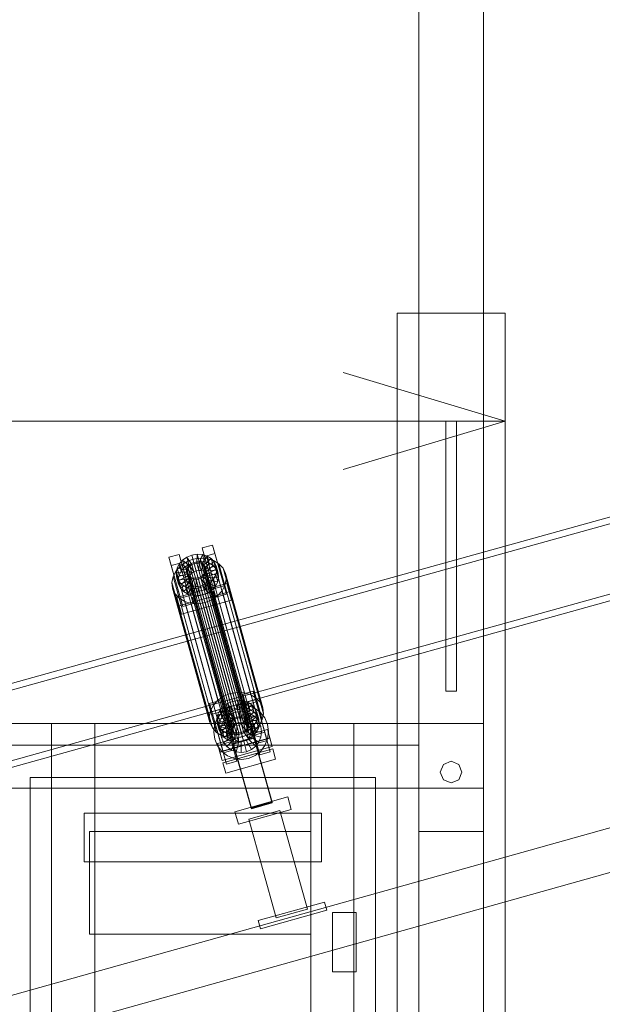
# Model space of a CAD drawing. Header units: millimetres. Extents: x -2233 to 61924, y -68080 to 6847.
# Tile 707 of 1056: x 5500 to 6040, y 1460 to 2372. Entities that reach past the tile are written whole.
import ezdxf

# ---------------------------------------------------------------- set-up
doc = ezdxf.new("R2010")
doc.units = ezdxf.units.MM
for name, color, linetype, lineweight in [('COTAS_P', 1, 'Continuous', 0), ('lateral_C01', 7, 'Continuous', 0), ('lateral_dosificador', 7, 'Continuous', 0)]:
    doc.layers.add(name, color=color, linetype=linetype, lineweight=lineweight)
doc.dimstyles.new('R19_100', dxfattribs={"dimtxt": 250, "dimasz": 150, "dimexe": 150, "dimexo": 80, "dimgap": 100, "dimtad": 1, "dimtih": 1, "dimtoh": 1, "dimdsep": 46, "dimcen": 0.09, "dimadec": 0, "dimazin": 0, "dimtfac": 1, "dimtdec": 4, "dimtofl": 0, "dimtmove": 0, "dimatfit": 3, "dimfxl": 1, "dimtolj": 1, "dimtzin": 0, "dimarcsym": 0})

# ---------------------------------------------------------------- blocks, each defined once
blk = doc.blocks.new('DIM_R28_1')
at = {"layer": 'COTAS_P'}
for p, q in [((807.35, 1106.67), (9950.73, 3666.67)), ((9950.73, 3666.67), (9794.15, 3669.56)), ((9950.73, 3666.67), (9818.41, 3582.9)), ((10193.38, 2800), (9950.73, 3666.67)), ((807.35, 1106.67), (939.66, 1190.45)), ((1050, 240), (807.35, 1106.67)), ((807.35, 1106.67), (963.92, 1103.78))]:
    blk.add_line(p, q, dxfattribs=at)
blk.add_text('9495 P', height=250, rotation=15.64139, dxfattribs=at).set_placement((5352.08, 2482.97))
blk = doc.blocks.new('DIM_R28_23')
at = {"layer": 'COTAS_P'}
for p, q in [((4250, 2000), (4400, 2045)), ((5950, 2000), (5800, 2045)), ((4250, 1100), (4250, 2000)), ((5950, 2000), (4250, 2000)), ((4250, 2000), (4400, 1955)), ((5950, 2000), (5800, 1955)), ((5950, 1100), (5950, 2000))]:
    blk.add_line(p, q, dxfattribs=at)
blk.add_text('1700 P', height=250, rotation=180, dxfattribs=at).set_placement((5100, 1900))
blk = doc.blocks.new('DIM_R28_24')
at = {"layer": 'COTAS_P'}
for p, q in [((5950, 3700), (6650, 3700)), ((6650, 3700), (6605, 3550)), ((6650, 1100), (6650, 3700)), ((6650, 3700), (6695, 3550)), ((6650, 1100), (6605, 1250)), ((6650, 1100), (6695, 1250)), ((5950, 1100), (6650, 1100))]:
    blk.add_line(p, q, dxfattribs=at)
blk.add_text('2600 P', height=250, rotation=90, dxfattribs=at).set_placement((6550, 2400))

msp = doc.modelspace()

# ---------------------------------------------------------------- linework, layer by layer
at = {"layer": 'lateral_C01'}
for p, q in [((6622.738, 2071.346), (5678.578, 1808.733)), ((5680.186, 1802.953), (6624.345, 2065.566)), ((5697.022, 1742.421), (6641.182, 2005.035)), ((6642.79, 1999.254), (5698.63, 1736.641)), ((5669.433, 1882.481), (5679.063, 1885.177)), ((5671.585, 1874.744), (5669.433, 1882.481)), ((5669.433, 1882.481), (5680.066, 1844.626)), ((5679.063, 1885.177), (5681.215, 1877.44)), ((5689.696, 1847.322), (5679.063, 1885.177)), ((5638.618, 1873.853), (5648.248, 1876.549)), ((5640.77, 1866.117), (5638.618, 1873.853)), ((5638.618, 1873.853), (5649.251, 1835.999)), ((5650.4, 1868.813), (5640.77, 1866.117)), ((5648.176, 1867.797), (5651.296, 1871.239)), ((5648.248, 1876.549), (5650.4, 1868.813)), ((5658.881, 1838.695), (5648.248, 1876.549)), ((5649.446, 1865.906), (5654.783, 1869.558)), ((5650.4, 1868.813), (5661.033, 1830.958)), ((5651.296, 1871.239), (5655.289, 1873.971)), ((5658.029, 1865.757), (5651.296, 1871.239)), ((5651.296, 1871.239), (5653.141, 1864.608)), ((5654.783, 1869.558), (5660.922, 1872.013)), ((5654.783, 1869.558), (5689.366, 1745.224)), ((5655.289, 1873.971), (5659.881, 1875.808)), ((5659.921, 1867.052), (5655.289, 1873.971)), ((5655.289, 1873.971), (5657.133, 1867.34)), ((5661.725, 1869.177), (5657.133, 1867.34)), ((5659.613, 1868.157), (5661.788, 1869.027)), ((5659.881, 1875.808), (5664.759, 1876.623)), ((5662.096, 1867.921), (5659.881, 1875.808)), ((5659.881, 1875.808), (5661.725, 1869.177)), ((5660.922, 1872.013), (5667.444, 1873.103)), ((5660.922, 1872.013), (5695.505, 1747.679)), ((5666.604, 1869.992), (5661.725, 1869.177)), ((5661.725, 1869.177), (5663.94, 1861.29)), ((5661.788, 1869.027), (5664.099, 1869.413)), ((5661.788, 1869.027), (5701.905, 1724.798)), ((5664.099, 1869.413), (5666.389, 1869.289)), ((5664.099, 1869.413), (5704.216, 1725.185)), ((5664.407, 1868.308), (5664.759, 1876.623)), ((5664.759, 1876.623), (5669.593, 1876.362)), ((5664.759, 1876.623), (5666.604, 1869.992)), ((5666.604, 1869.992), (5666.251, 1861.676)), ((5666.389, 1869.289), (5668.501, 1868.664)), ((5666.389, 1869.289), (5706.505, 1725.061)), ((5671.437, 1869.73), (5666.604, 1869.992)), ((5666.696, 1868.184), (5669.593, 1876.362)), ((5667.444, 1873.103), (5673.906, 1872.754)), ((5667.444, 1873.103), (5702.027, 1748.769)), ((5671.437, 1869.73), (5668.541, 1861.553)), ((5668.808, 1867.558), (5674.051, 1875.041)), ((5669.593, 1876.362), (5674.051, 1875.041)), ((5669.593, 1876.362), (5671.437, 1869.73)), ((5670.598, 1866.474), (5677.83, 1872.752)), ((5675.895, 1868.41), (5671.437, 1869.73)), ((5681.215, 1877.44), (5671.585, 1874.744)), ((5682.218, 1836.89), (5671.585, 1874.744)), ((5671.945, 1865.005), (5680.673, 1869.65)), ((5673.906, 1872.754), (5679.865, 1870.989)), ((5673.906, 1872.754), (5708.489, 1748.419)), ((5674.051, 1875.041), (5677.83, 1872.752)), ((5674.051, 1875.041), (5675.895, 1868.41)), ((5677.83, 1872.752), (5680.673, 1869.65)), ((5677.83, 1872.752), (5679.675, 1866.121)), ((5679.865, 1870.989), (5684.918, 1867.929)), ((5679.865, 1870.989), (5714.449, 1746.654)), ((5680.673, 1869.65), (5682.386, 1865.946)), ((5680.673, 1869.65), (5682.517, 1863.019)), ((5681.215, 1877.44), (5691.848, 1839.586)), ((5651.403, 1828.262), (5640.77, 1866.117)), ((5642.553, 1856.067), (5645.275, 1861.304)), ((5645.275, 1861.304), (5649.446, 1865.906)), ((5645.275, 1861.304), (5679.858, 1736.969)), ((5645.327, 1859.754), (5646.14, 1863.879)), ((5655.202, 1860.317), (5645.327, 1859.754)), ((5645.327, 1859.754), (5647.172, 1853.123)), ((5645.793, 1855.701), (5645.327, 1859.754)), ((5646.14, 1863.879), (5648.176, 1867.797)), ((5655.587, 1862.271), (5646.14, 1863.879)), ((5646.14, 1863.879), (5647.984, 1857.248)), ((5650.02, 1861.166), (5647.984, 1857.248)), ((5656.551, 1864.127), (5648.176, 1867.797)), ((5648.176, 1867.797), (5650.02, 1861.166)), ((5649.446, 1865.906), (5684.029, 1741.571)), ((5653.141, 1864.608), (5650.02, 1861.166)), ((5650.02, 1861.166), (5658.396, 1857.496)), ((5657.133, 1867.34), (5653.141, 1864.608)), ((5653.141, 1864.608), (5659.874, 1859.126)), ((5654.895, 1861.422), (5655.28, 1863.376)), ((5655.115, 1859.502), (5654.895, 1861.422)), ((5654.895, 1861.422), (5695.011, 1717.194)), ((5655.587, 1862.271), (5655.202, 1860.317)), ((5657.046, 1853.686), (5655.202, 1860.317)), ((5655.202, 1860.317), (5655.423, 1858.397)), ((5655.28, 1863.376), (5656.244, 1865.232)), ((5655.28, 1863.376), (5695.396, 1719.148)), ((5656.551, 1864.127), (5655.587, 1862.271)), ((5657.431, 1855.64), (5655.587, 1862.271)), ((5656.244, 1865.232), (5657.722, 1866.862)), ((5656.244, 1865.232), (5696.36, 1721.004)), ((5658.029, 1865.757), (5656.551, 1864.127)), ((5658.396, 1857.496), (5656.551, 1864.127)), ((5657.133, 1867.34), (5661.765, 1860.42)), ((5657.722, 1866.862), (5659.613, 1868.157)), ((5657.722, 1866.862), (5697.838, 1722.634)), ((5659.921, 1867.052), (5658.029, 1865.757)), ((5659.874, 1859.126), (5658.029, 1865.757)), ((5659.613, 1868.157), (5699.73, 1723.928)), ((5659.874, 1859.126), (5661.765, 1860.42)), ((5662.096, 1867.921), (5659.921, 1867.052)), ((5661.765, 1860.42), (5659.921, 1867.052)), ((5661.765, 1860.42), (5663.94, 1861.29)), ((5664.407, 1868.308), (5662.096, 1867.921)), ((5663.94, 1861.29), (5662.096, 1867.921)), ((5663.94, 1861.29), (5666.251, 1861.676)), ((5666.696, 1868.184), (5664.407, 1868.308)), ((5666.251, 1861.676), (5664.407, 1868.308)), ((5666.251, 1861.676), (5668.541, 1861.553)), ((5668.808, 1867.558), (5666.696, 1868.184)), ((5668.541, 1861.553), (5666.696, 1868.184)), ((5668.501, 1868.664), (5670.291, 1867.579)), ((5668.501, 1868.664), (5708.617, 1724.435)), ((5668.541, 1861.553), (5670.652, 1860.927)), ((5670.598, 1866.474), (5668.808, 1867.558)), ((5670.652, 1860.927), (5668.808, 1867.558)), ((5670.291, 1867.579), (5671.637, 1866.11)), ((5670.291, 1867.579), (5710.407, 1723.351)), ((5671.945, 1865.005), (5670.598, 1866.474)), ((5672.443, 1859.843), (5670.598, 1866.474)), ((5675.895, 1868.41), (5670.652, 1860.927)), ((5670.652, 1860.927), (5672.443, 1859.843)), ((5672.284, 1860.482), (5671.32, 1858.626)), ((5671.637, 1866.11), (5672.449, 1864.355)), ((5671.637, 1866.11), (5711.754, 1721.881)), ((5672.756, 1863.25), (5671.945, 1865.005)), ((5673.789, 1858.373), (5671.945, 1865.005)), ((5672.669, 1862.436), (5672.284, 1860.482)), ((5672.284, 1860.482), (5712.401, 1716.253)), ((5679.675, 1866.121), (5672.443, 1859.843)), ((5672.443, 1859.843), (5673.789, 1858.373)), ((5672.449, 1864.355), (5672.669, 1862.436)), ((5712.565, 1720.127), (5672.449, 1864.355)), ((5672.592, 1859.376), (5672.977, 1861.331)), ((5672.669, 1862.436), (5712.786, 1718.207)), ((5682.386, 1865.946), (5672.756, 1863.25)), ((5672.756, 1863.25), (5674.601, 1856.619)), ((5672.977, 1861.331), (5672.756, 1863.25)), ((5672.977, 1861.331), (5682.852, 1861.894)), ((5674.821, 1854.699), (5672.977, 1861.331)), ((5682.517, 1863.019), (5673.789, 1858.373)), ((5679.675, 1866.121), (5675.895, 1868.41)), ((5682.517, 1863.019), (5679.675, 1866.121)), ((5682.852, 1861.894), (5682.039, 1857.768)), ((5684.23, 1859.315), (5682.386, 1865.946)), ((5682.386, 1865.946), (5682.852, 1861.894)), ((5684.23, 1859.315), (5682.517, 1863.019)), ((5682.852, 1861.894), (5684.696, 1855.263)), ((5684.918, 1867.929), (5688.718, 1863.781)), ((5684.918, 1867.929), (5719.501, 1743.594)), ((5688.718, 1863.781), (5691.008, 1858.83)), ((5688.718, 1863.781), (5723.301, 1739.447)), ((5641.466, 1850.552), (5642.553, 1856.067)), ((5642.089, 1845.134), (5641.466, 1850.552)), ((5641.466, 1850.552), (5676.05, 1726.217)), ((5642.553, 1856.067), (5677.136, 1731.732)), ((5655.423, 1858.397), (5645.793, 1855.701)), ((5645.793, 1855.701), (5647.637, 1849.07)), ((5647.506, 1851.997), (5645.793, 1855.701)), ((5647.984, 1857.248), (5647.172, 1853.123)), ((5647.172, 1853.123), (5657.046, 1853.686)), ((5647.172, 1853.123), (5647.637, 1849.07)), ((5656.234, 1856.643), (5647.506, 1851.997)), ((5647.506, 1851.997), (5649.35, 1845.366)), ((5650.349, 1848.895), (5647.506, 1851.997)), ((5647.637, 1849.07), (5657.267, 1851.766)), ((5647.984, 1857.248), (5657.431, 1855.64)), ((5657.581, 1855.173), (5650.349, 1848.895)), ((5659.371, 1854.089), (5654.128, 1846.606)), ((5655.927, 1857.748), (5655.115, 1859.502)), ((5655.115, 1859.502), (5695.232, 1715.274)), ((5657.267, 1851.766), (5655.423, 1858.397)), ((5655.423, 1858.397), (5656.234, 1856.643)), ((5657.273, 1856.279), (5655.927, 1857.748)), ((5655.927, 1857.748), (5696.043, 1713.52)), ((5658.078, 1850.012), (5656.234, 1856.643)), ((5656.234, 1856.643), (5657.581, 1855.173)), ((5657.046, 1853.686), (5657.431, 1855.64)), ((5657.267, 1851.766), (5657.046, 1853.686)), ((5658.078, 1850.012), (5657.267, 1851.766)), ((5659.063, 1855.194), (5657.273, 1856.279)), ((5657.273, 1856.279), (5697.39, 1712.05)), ((5657.431, 1855.64), (5658.396, 1857.496)), ((5659.425, 1848.542), (5657.581, 1855.173)), ((5657.581, 1855.173), (5659.371, 1854.089)), ((5658.396, 1857.496), (5659.874, 1859.126)), ((5661.483, 1853.464), (5658.586, 1845.286)), ((5661.175, 1854.569), (5659.063, 1855.194)), ((5659.063, 1855.194), (5699.18, 1710.966)), ((5661.215, 1847.458), (5659.371, 1854.089)), ((5659.371, 1854.089), (5661.483, 1853.464)), ((5663.465, 1854.445), (5661.175, 1854.569)), ((5661.175, 1854.569), (5701.292, 1710.341)), ((5663.327, 1846.832), (5661.483, 1853.464)), ((5661.483, 1853.464), (5663.772, 1853.34)), ((5663.772, 1853.34), (5663.419, 1845.024)), ((5665.776, 1854.831), (5663.465, 1854.445)), ((5663.465, 1854.445), (5703.581, 1710.217)), ((5663.772, 1853.34), (5666.083, 1853.726)), ((5665.616, 1846.709), (5663.772, 1853.34)), ((5667.951, 1855.701), (5665.776, 1854.831)), ((5665.776, 1854.831), (5705.892, 1710.603)), ((5666.083, 1853.726), (5668.258, 1854.596)), ((5666.083, 1853.726), (5668.298, 1845.84)), ((5667.927, 1847.095), (5666.083, 1853.726)), ((5669.842, 1856.995), (5667.951, 1855.701)), ((5667.951, 1855.701), (5708.067, 1711.473)), ((5668.258, 1854.596), (5670.149, 1855.89)), ((5668.258, 1854.596), (5672.89, 1847.676)), ((5670.103, 1847.965), (5668.258, 1854.596)), ((5671.32, 1858.626), (5669.842, 1856.995)), ((5669.842, 1856.995), (5709.958, 1712.767)), ((5670.149, 1855.89), (5671.627, 1857.521)), ((5670.149, 1855.89), (5676.883, 1850.409)), ((5671.994, 1849.259), (5670.149, 1855.89)), ((5671.32, 1858.626), (5711.436, 1714.398)), ((5671.627, 1857.521), (5672.592, 1859.376)), ((5671.627, 1857.521), (5680.003, 1853.851)), ((5673.472, 1850.89), (5671.627, 1857.521)), ((5673.472, 1850.89), (5671.994, 1849.259)), ((5672.592, 1859.376), (5682.039, 1857.768)), ((5674.436, 1852.745), (5672.592, 1859.376)), ((5674.436, 1852.745), (5673.472, 1850.89)), ((5681.847, 1847.22), (5673.472, 1850.89)), ((5673.789, 1858.373), (5674.601, 1856.619)), ((5674.821, 1854.699), (5674.436, 1852.745)), ((5683.883, 1851.137), (5674.436, 1852.745)), ((5674.601, 1856.619), (5684.23, 1859.315)), ((5674.601, 1856.619), (5674.821, 1854.699)), ((5684.696, 1855.263), (5674.821, 1854.699)), ((5680.003, 1853.851), (5676.883, 1850.409)), ((5682.039, 1857.768), (5680.003, 1853.851)), ((5680.003, 1853.851), (5681.847, 1847.22)), ((5681.847, 1847.22), (5683.883, 1851.137)), ((5682.039, 1857.768), (5683.883, 1851.137)), ((5683.883, 1851.137), (5684.696, 1855.263)), ((5684.696, 1855.263), (5684.23, 1859.315)), ((5691.631, 1853.413), (5690.544, 1847.897)), ((5691.008, 1858.83), (5691.631, 1853.413)), ((5725.591, 1734.496), (5691.008, 1858.83)), ((5691.631, 1853.413), (5726.214, 1729.078)), ((5644.379, 1840.183), (5642.089, 1845.134)), ((5642.089, 1845.134), (5676.672, 1720.799)), ((5645.919, 1836.767), (5692.142, 1849.709)), ((5647.637, 1849.07), (5649.35, 1845.366)), ((5694.294, 1841.972), (5648.071, 1829.031)), ((5694.357, 1841.822), (5648.134, 1828.881)), ((5649.35, 1845.366), (5658.078, 1850.012)), ((5649.35, 1845.366), (5652.193, 1842.264)), ((5650.349, 1848.895), (5652.193, 1842.264)), ((5654.128, 1846.606), (5650.349, 1848.895)), ((5652.193, 1842.264), (5659.425, 1848.542)), ((5652.193, 1842.264), (5655.972, 1839.975)), ((5654.128, 1846.606), (5655.972, 1839.975)), ((5658.586, 1845.286), (5654.128, 1846.606)), ((5655.972, 1839.975), (5661.215, 1847.458)), ((5659.425, 1848.542), (5658.078, 1850.012)), ((5658.586, 1845.286), (5660.431, 1838.655)), ((5663.419, 1845.024), (5658.586, 1845.286)), ((5661.215, 1847.458), (5659.425, 1848.542)), ((5660.431, 1838.655), (5663.327, 1846.832)), ((5660.442, 1836.796), (5679.702, 1842.189)), ((5679.77, 1841.943), (5660.511, 1836.551)), ((5663.327, 1846.832), (5661.215, 1847.458)), ((5665.616, 1846.709), (5663.327, 1846.832)), ((5668.298, 1845.84), (5663.419, 1845.024)), ((5663.419, 1845.024), (5665.264, 1838.393)), ((5665.264, 1838.393), (5665.616, 1846.709)), ((5667.927, 1847.095), (5665.616, 1846.709)), ((5670.103, 1847.965), (5667.927, 1847.095)), ((5670.143, 1839.208), (5667.927, 1847.095)), ((5672.89, 1847.676), (5668.298, 1845.84)), ((5668.298, 1845.84), (5670.143, 1839.208)), ((5671.994, 1849.259), (5670.103, 1847.965)), ((5674.735, 1841.045), (5670.103, 1847.965)), ((5678.727, 1843.777), (5671.994, 1849.259)), ((5676.883, 1850.409), (5672.89, 1847.676)), ((5672.89, 1847.676), (5674.735, 1841.045)), ((5674.735, 1841.045), (5678.727, 1843.777)), ((5676.883, 1850.409), (5678.727, 1843.777)), ((5678.727, 1843.777), (5681.847, 1847.22)), ((5679.702, 1842.189), (5679.77, 1841.943)), ((5734.333, 1647.078), (5679.702, 1842.189)), ((5679.77, 1841.943), (5734.402, 1646.833)), ((5689.696, 1847.322), (5680.066, 1844.626)), ((5680.066, 1844.626), (5682.218, 1836.89)), ((5687.823, 1842.66), (5683.651, 1838.059)), ((5690.544, 1847.897), (5687.823, 1842.66)), ((5687.823, 1842.66), (5722.406, 1718.326)), ((5691.848, 1839.586), (5689.696, 1847.322)), ((5690.544, 1847.897), (5725.127, 1723.563)), ((5692.142, 1849.709), (5694.294, 1841.972)), ((5694.357, 1841.822), (5692.142, 1849.709)), ((5694.294, 1841.972), (5696.509, 1834.086)), ((5696.509, 1834.086), (5694.357, 1841.822)), ((5648.179, 1836.036), (5644.379, 1840.183)), ((5644.379, 1840.183), (5678.962, 1715.848)), ((5648.071, 1829.031), (5645.919, 1836.767)), ((5645.919, 1836.767), (5648.134, 1828.881)), ((5653.232, 1832.975), (5648.179, 1836.036)), ((5648.179, 1836.036), (5682.763, 1711.701)), ((5658.881, 1838.695), (5649.251, 1835.999)), ((5649.251, 1835.999), (5651.403, 1828.262)), ((5650.286, 1821.144), (5696.509, 1834.086)), ((5659.192, 1831.21), (5653.232, 1832.975)), ((5653.232, 1832.975), (5687.815, 1708.641)), ((5655.972, 1839.975), (5660.431, 1838.655)), ((5661.033, 1830.958), (5658.881, 1838.695)), ((5660.431, 1838.655), (5665.264, 1838.393)), ((5660.511, 1836.551), (5660.442, 1836.796)), ((5715.074, 1641.685), (5660.442, 1836.796)), ((5715.143, 1641.44), (5660.511, 1836.551)), ((5665.264, 1838.393), (5670.143, 1839.208)), ((5670.143, 1839.208), (5674.735, 1841.045)), ((5678.314, 1834.406), (5672.175, 1831.951)), ((5683.651, 1838.059), (5678.314, 1834.406)), ((5678.314, 1834.406), (5712.897, 1710.071)), ((5682.218, 1836.89), (5691.848, 1839.586)), ((5683.651, 1838.059), (5718.234, 1713.724)), ((5650.286, 1821.144), (5648.071, 1829.031)), ((5648.134, 1828.881), (5650.286, 1821.144)), ((5651.403, 1828.262), (5661.033, 1830.958)), ((5665.653, 1830.861), (5659.192, 1831.21)), ((5659.192, 1831.21), (5693.775, 1706.876)), ((5672.175, 1831.951), (5665.653, 1830.861)), ((5665.653, 1830.861), (5700.236, 1706.526)), ((5672.175, 1831.951), (5706.758, 1707.616)), ((5678.578, 1808.733), (4734.419, 1546.12)), ((5697.022, 1742.421), (5678.578, 1808.733)), ((5678.578, 1808.733), (5680.186, 1802.953)), ((4736.026, 1540.34), (5680.186, 1802.953)), ((5680.186, 1802.953), (5698.63, 1736.641)), ((4752.863, 1479.808), (5697.022, 1742.421)), ((5676.276, 1738.466), (5685.905, 1741.162)), ((5684.029, 1741.571), (5679.858, 1736.969)), ((5689.366, 1745.224), (5684.029, 1741.571)), ((5685.905, 1741.162), (5688.057, 1733.426)), ((5696.538, 1703.308), (5685.905, 1741.162)), ((5695.505, 1747.679), (5689.366, 1745.224)), ((5702.027, 1748.769), (5695.505, 1747.679)), ((5697.538, 1740.421), (5702.417, 1741.236)), ((5708.489, 1748.419), (5702.027, 1748.769)), ((5702.064, 1732.921), (5702.417, 1741.236)), ((5702.417, 1741.236), (5707.25, 1740.975)), ((5702.417, 1741.236), (5704.261, 1734.605)), ((5707.091, 1747.094), (5716.72, 1749.79)), ((5709.242, 1739.358), (5707.091, 1747.094)), ((5707.091, 1747.094), (5717.723, 1709.24)), ((5714.449, 1746.654), (5708.489, 1748.419)), ((5718.872, 1742.054), (5709.242, 1739.358)), ((5719.501, 1743.594), (5714.449, 1746.654)), ((5716.72, 1749.79), (5718.872, 1742.054)), ((5727.353, 1711.936), (5716.72, 1749.79)), ((5718.872, 1742.054), (5729.505, 1704.199)), ((5723.301, 1739.447), (5719.501, 1743.594)), ((5698.63, 1736.641), (4754.471, 1474.028)), ((5678.427, 1730.73), (5676.276, 1738.466)), ((5676.276, 1738.466), (5686.908, 1700.612)), ((5679.858, 1736.969), (5677.136, 1731.732)), ((5688.057, 1733.426), (5678.427, 1730.73)), ((5683.797, 1728.493), (5685.833, 1732.41)), ((5685.833, 1732.41), (5688.953, 1735.852)), ((5694.208, 1728.74), (5685.833, 1732.41)), ((5685.833, 1732.41), (5687.677, 1725.779)), ((5687.318, 1729.94), (5692.533, 1734.035)), ((5688.057, 1733.426), (5698.69, 1695.572)), ((5688.953, 1735.852), (5692.946, 1738.585)), ((5695.687, 1730.371), (5688.953, 1735.852)), ((5688.953, 1735.852), (5690.798, 1729.221)), ((5692.533, 1734.035), (5698.63, 1736.641)), ((5692.946, 1738.585), (5697.538, 1740.421)), ((5697.578, 1731.665), (5692.946, 1738.585)), ((5692.946, 1738.585), (5694.79, 1731.953)), ((5699.382, 1733.79), (5694.79, 1731.953)), ((5699.753, 1732.535), (5697.538, 1740.421)), ((5697.538, 1740.421), (5699.382, 1733.79)), ((5699.753, 1732.535), (5697.578, 1731.665)), ((5698.63, 1736.641), (5705.194, 1737.58)), ((5704.261, 1734.605), (5699.382, 1733.79)), ((5699.382, 1733.79), (5701.597, 1725.904)), ((5702.064, 1732.921), (5699.753, 1732.535)), ((5701.597, 1725.904), (5699.753, 1732.535)), ((5704.353, 1732.797), (5702.064, 1732.921)), ((5703.908, 1726.29), (5702.064, 1732.921)), ((5704.261, 1734.605), (5703.908, 1726.29)), ((5709.094, 1734.344), (5704.261, 1734.605)), ((5704.353, 1732.797), (5707.25, 1740.975)), ((5706.465, 1732.172), (5704.353, 1732.797)), ((5706.198, 1726.166), (5704.353, 1732.797)), ((5705.194, 1737.58), (5711.777, 1736.788)), ((5709.094, 1734.344), (5706.198, 1726.166)), ((5706.465, 1732.172), (5711.708, 1739.655)), ((5708.255, 1731.087), (5706.465, 1732.172)), ((5708.31, 1725.54), (5706.465, 1732.172)), ((5707.25, 1740.975), (5711.708, 1739.655)), ((5707.25, 1740.975), (5709.094, 1734.344)), ((5708.255, 1731.087), (5715.487, 1737.365)), ((5713.552, 1733.023), (5708.31, 1725.54)), ((5713.552, 1733.023), (5709.094, 1734.344)), ((5719.875, 1701.503), (5709.242, 1739.358)), ((5709.602, 1729.618), (5718.33, 1734.263)), ((5709.87, 1737.296), (5719.5, 1739.992)), ((5709.87, 1737.296), (5722.811, 1691.073)), ((5711.708, 1739.655), (5715.487, 1737.365)), ((5711.708, 1739.655), (5713.552, 1733.023)), ((5711.777, 1736.788), (5717.931, 1734.319)), ((5717.332, 1730.734), (5713.552, 1733.023)), ((5715.487, 1737.365), (5718.33, 1734.263)), ((5715.487, 1737.365), (5717.332, 1730.734)), ((5717.931, 1734.319), (5723.237, 1730.342)), ((5718.33, 1734.263), (5720.043, 1730.56)), ((5718.33, 1734.263), (5720.175, 1727.632)), ((5732.441, 1693.769), (5719.5, 1739.992)), ((5725.591, 1734.496), (5723.301, 1739.447)), ((5726.214, 1729.078), (5725.591, 1734.496)), ((5677.136, 1731.732), (5676.05, 1726.217)), ((5676.05, 1726.217), (5676.672, 1720.799)), ((5689.06, 1692.875), (5678.427, 1730.73)), ((5679.055, 1728.668), (5688.685, 1731.364)), ((5679.055, 1728.668), (5691.996, 1682.445)), ((5680.872, 1718.48), (5683.341, 1724.634)), ((5682.984, 1724.367), (5683.797, 1728.493)), ((5692.859, 1724.93), (5682.984, 1724.367)), ((5682.984, 1724.367), (5684.829, 1717.736)), ((5683.45, 1720.314), (5682.984, 1724.367)), ((5683.341, 1724.634), (5687.318, 1729.94)), ((5693.08, 1723.01), (5683.45, 1720.314)), ((5693.244, 1726.884), (5683.797, 1728.493)), ((5683.797, 1728.493), (5685.641, 1721.861)), ((5687.677, 1725.779), (5685.641, 1721.861)), ((5690.798, 1729.221), (5687.677, 1725.779)), ((5687.677, 1725.779), (5696.053, 1722.109)), ((5701.626, 1685.142), (5688.685, 1731.364)), ((5688.919, 1721.497), (5691.894, 1725.465)), ((5694.79, 1731.953), (5690.798, 1729.221)), ((5690.798, 1729.221), (5697.531, 1723.739)), ((5691.894, 1725.465), (5695.795, 1728.529)), ((5699.044, 1718.474), (5691.894, 1725.465)), ((5693.244, 1726.884), (5692.859, 1724.93)), ((5694.704, 1718.299), (5692.859, 1724.93)), ((5692.859, 1724.93), (5693.08, 1723.01)), ((5694.924, 1716.379), (5693.08, 1723.01)), ((5693.08, 1723.01), (5693.891, 1721.256)), ((5694.208, 1728.74), (5693.244, 1726.884)), ((5695.089, 1720.253), (5693.244, 1726.884)), ((5695.687, 1730.371), (5694.208, 1728.74)), ((5696.053, 1722.109), (5694.208, 1728.74)), ((5694.79, 1731.953), (5699.422, 1725.034)), ((5697.578, 1731.665), (5695.687, 1730.371)), ((5697.531, 1723.739), (5695.687, 1730.371)), ((5695.795, 1728.529), (5700.356, 1730.478)), ((5700.891, 1719.925), (5695.795, 1728.529)), ((5696.053, 1722.109), (5697.531, 1723.739)), ((5697.531, 1723.739), (5699.422, 1725.034)), ((5699.422, 1725.034), (5697.578, 1731.665)), ((5699.73, 1723.928), (5697.838, 1722.634)), ((5699.422, 1725.034), (5701.597, 1725.904)), ((5701.905, 1724.798), (5699.73, 1723.928)), ((5700.356, 1730.478), (5705.266, 1731.18)), ((5703.052, 1720.848), (5700.356, 1730.478)), ((5701.597, 1725.904), (5703.908, 1726.29)), ((5704.216, 1725.185), (5701.905, 1724.798)), ((5703.908, 1726.29), (5706.198, 1726.166)), ((5706.505, 1725.061), (5704.216, 1725.185)), ((5705.378, 1721.181), (5705.266, 1731.18)), ((5705.266, 1731.18), (5710.19, 1730.588)), ((5706.198, 1726.166), (5708.31, 1725.54)), ((5708.617, 1724.435), (5706.505, 1725.061)), ((5707.71, 1720.9), (5710.19, 1730.588)), ((5709.602, 1729.618), (5708.255, 1731.087)), ((5710.1, 1724.456), (5708.255, 1731.087)), ((5708.31, 1725.54), (5710.1, 1724.456)), ((5710.407, 1723.351), (5708.617, 1724.435)), ((5709.285, 1722.134), (5710.249, 1723.99)), ((5710.413, 1727.864), (5709.602, 1729.618)), ((5711.446, 1722.987), (5709.602, 1729.618)), ((5709.891, 1720.026), (5714.794, 1728.741)), ((5717.332, 1730.734), (5710.1, 1724.456)), ((5710.1, 1724.456), (5711.446, 1722.987)), ((5710.19, 1730.588), (5714.794, 1728.741)), ((5710.249, 1723.99), (5710.634, 1725.944)), ((5710.249, 1723.99), (5719.696, 1722.381)), ((5712.093, 1717.358), (5710.249, 1723.99)), ((5711.754, 1721.881), (5710.407, 1723.351)), ((5720.043, 1730.56), (5710.413, 1727.864)), ((5710.413, 1727.864), (5712.258, 1721.232)), ((5710.634, 1725.944), (5710.413, 1727.864)), ((5710.634, 1725.944), (5720.509, 1726.507)), ((5712.478, 1719.313), (5710.634, 1725.944)), ((5720.175, 1727.632), (5711.446, 1722.987)), ((5711.446, 1722.987), (5712.258, 1721.232)), ((5711.771, 1718.616), (5718.762, 1725.766)), ((5712.258, 1721.232), (5721.887, 1723.929)), ((5714.794, 1728.741), (5718.762, 1725.766)), ((5720.175, 1727.632), (5717.332, 1730.734)), ((5718.762, 1725.766), (5721.826, 1721.865)), ((5720.509, 1726.507), (5719.696, 1722.381)), ((5721.887, 1723.929), (5720.043, 1730.56)), ((5720.043, 1730.56), (5720.509, 1726.507)), ((5721.887, 1723.929), (5720.175, 1727.632)), ((5720.509, 1726.507), (5722.353, 1719.876)), ((5722.353, 1719.876), (5721.887, 1723.929)), ((5722.406, 1718.326), (5725.127, 1723.563)), ((5723.237, 1730.342), (5727.332, 1725.127)), ((5725.127, 1723.563), (5726.214, 1729.078)), ((5727.332, 1725.127), (5729.938, 1719.03)), ((5676.672, 1720.799), (5678.962, 1715.848)), ((5678.962, 1715.848), (5682.763, 1711.701)), ((5680.08, 1711.897), (5680.872, 1718.48)), ((5683.45, 1720.314), (5685.295, 1713.683)), ((5685.163, 1716.611), (5683.45, 1720.314)), ((5683.576, 1701.38), (5729.799, 1714.322)), ((5685.641, 1721.861), (5684.829, 1717.736)), ((5684.829, 1717.736), (5694.704, 1718.299)), ((5684.829, 1717.736), (5685.295, 1713.683)), ((5693.891, 1721.256), (5685.163, 1716.611)), ((5685.163, 1716.611), (5687.007, 1709.98)), ((5688.006, 1713.509), (5685.163, 1716.611)), ((5685.295, 1713.683), (5694.924, 1716.379)), ((5685.641, 1721.861), (5695.089, 1720.253)), ((5686.48, 1711.969), (5687.072, 1716.893)), ((5687.007, 1709.98), (5695.736, 1714.625)), ((5687.072, 1716.893), (5688.919, 1721.497)), ((5696.76, 1714.413), (5687.072, 1716.893)), ((5695.238, 1719.787), (5688.006, 1713.509)), ((5697.634, 1716.594), (5688.919, 1721.497)), ((5697.028, 1718.702), (5691.785, 1711.219)), ((5695.736, 1714.625), (5693.891, 1721.256)), ((5693.891, 1721.256), (5695.238, 1719.787)), ((5694.704, 1718.299), (5695.089, 1720.253)), ((5694.924, 1716.379), (5694.704, 1718.299)), ((5695.736, 1714.625), (5694.924, 1716.379)), ((5695.396, 1719.148), (5695.011, 1717.194)), ((5695.011, 1717.194), (5695.232, 1715.274)), ((5695.089, 1720.253), (5696.053, 1722.109)), ((5695.232, 1715.274), (5696.043, 1713.52)), ((5697.082, 1713.156), (5695.238, 1719.787)), ((5695.238, 1719.787), (5697.028, 1718.702)), ((5696.36, 1721.004), (5695.396, 1719.148)), ((5697.082, 1713.156), (5695.736, 1714.625)), ((5699.14, 1718.077), (5696.243, 1709.899)), ((5697.838, 1722.634), (5696.36, 1721.004)), ((5696.479, 1712.081), (5696.76, 1714.413)), ((5696.76, 1714.413), (5697.634, 1716.594)), ((5698.872, 1712.071), (5697.028, 1718.702)), ((5697.028, 1718.702), (5699.14, 1718.077)), ((5697.634, 1716.594), (5699.044, 1718.474)), ((5699.044, 1718.474), (5700.891, 1719.925)), ((5700.984, 1711.446), (5699.14, 1718.077)), ((5699.14, 1718.077), (5701.429, 1717.953)), ((5700.891, 1719.925), (5703.052, 1720.848)), ((5701.429, 1717.953), (5701.076, 1709.638)), ((5701.429, 1717.953), (5703.74, 1718.339)), ((5703.274, 1711.322), (5701.429, 1717.953)), ((5703.052, 1720.848), (5705.378, 1721.181)), ((5703.74, 1718.339), (5705.915, 1719.209)), ((5703.74, 1718.339), (5705.955, 1710.453)), ((5705.585, 1711.708), (5703.74, 1718.339)), ((5705.378, 1721.181), (5707.71, 1720.9)), ((5705.915, 1719.209), (5707.806, 1720.503)), ((5705.915, 1719.209), (5710.547, 1712.289)), ((5707.76, 1712.578), (5705.915, 1719.209)), ((5707.71, 1720.9), (5709.891, 1720.026)), ((5709.651, 1713.872), (5707.76, 1712.578)), ((5707.806, 1720.503), (5709.285, 1722.134)), ((5707.806, 1720.503), (5714.54, 1715.022)), ((5709.651, 1713.872), (5707.806, 1720.503)), ((5709.285, 1722.134), (5717.66, 1718.464)), ((5711.129, 1715.503), (5709.285, 1722.134)), ((5711.129, 1715.503), (5709.651, 1713.872)), ((5716.384, 1708.391), (5709.651, 1713.872)), ((5709.891, 1720.026), (5711.771, 1718.616)), ((5709.958, 1712.767), (5711.436, 1714.398)), ((5714.54, 1715.022), (5710.547, 1712.289)), ((5712.093, 1717.358), (5711.129, 1715.503)), ((5719.505, 1711.833), (5711.129, 1715.503)), ((5711.436, 1714.398), (5712.401, 1716.253)), ((5712.565, 1720.127), (5711.754, 1721.881)), ((5711.771, 1718.616), (5713.222, 1716.768)), ((5712.478, 1719.313), (5712.093, 1717.358)), ((5721.54, 1715.75), (5712.093, 1717.358)), ((5712.258, 1721.232), (5712.478, 1719.313)), ((5712.401, 1716.253), (5712.786, 1718.207)), ((5722.353, 1719.876), (5712.478, 1719.313)), ((5712.786, 1718.207), (5712.565, 1720.127)), ((5713.222, 1716.768), (5721.826, 1721.865)), ((5713.222, 1716.768), (5714.145, 1714.608)), ((5723.775, 1717.304), (5714.145, 1714.608)), ((5714.145, 1714.608), (5714.478, 1712.282)), ((5717.66, 1718.464), (5714.54, 1715.022)), ((5714.54, 1715.022), (5716.384, 1708.391)), ((5719.696, 1722.381), (5717.66, 1718.464)), ((5717.66, 1718.464), (5719.505, 1711.833)), ((5718.234, 1713.724), (5722.406, 1718.326)), ((5719.505, 1711.833), (5721.54, 1715.75)), ((5719.696, 1722.381), (5721.54, 1715.75)), ((5721.54, 1715.75), (5722.353, 1719.876)), ((5721.826, 1721.865), (5723.775, 1717.304)), ((5723.775, 1717.304), (5724.477, 1712.394)), ((5729.799, 1714.322), (5731.951, 1706.585)), ((5732.014, 1706.435), (5729.799, 1714.322)), ((5729.938, 1719.03), (5730.877, 1712.466)), ((5681.019, 1705.333), (5680.08, 1711.897)), ((5683.625, 1699.236), (5681.019, 1705.333)), ((5682.763, 1711.701), (5687.815, 1708.641)), ((5685.295, 1713.683), (5687.007, 1709.98)), ((5731.951, 1706.585), (5685.728, 1693.644)), ((5732.014, 1706.435), (5685.792, 1693.494)), ((5696.479, 1712.081), (5686.48, 1711.969)), ((5687.182, 1707.059), (5686.48, 1711.969)), ((5687.007, 1709.98), (5689.85, 1706.877)), ((5696.812, 1709.755), (5687.182, 1707.059)), ((5689.131, 1702.498), (5687.182, 1707.059)), ((5687.815, 1708.641), (5693.775, 1706.876)), ((5688.006, 1713.509), (5689.85, 1706.877)), ((5691.785, 1711.219), (5688.006, 1713.509)), ((5697.735, 1707.595), (5689.131, 1702.498)), ((5689.85, 1706.877), (5697.082, 1713.156)), ((5689.85, 1706.877), (5693.63, 1704.588)), ((5691.785, 1711.219), (5693.63, 1704.588)), ((5696.243, 1709.899), (5691.785, 1711.219)), ((5699.186, 1705.747), (5692.195, 1698.597)), ((5693.63, 1704.588), (5698.872, 1712.071)), ((5693.775, 1706.876), (5700.236, 1706.526)), ((5696.043, 1713.52), (5697.39, 1712.05)), ((5696.243, 1709.899), (5698.088, 1703.268)), ((5701.076, 1709.638), (5696.243, 1709.899)), ((5696.812, 1709.755), (5696.479, 1712.081)), ((5697.735, 1707.595), (5696.812, 1709.755)), ((5698.872, 1712.071), (5697.082, 1713.156)), ((5697.39, 1712.05), (5699.18, 1710.966)), ((5699.186, 1705.747), (5697.735, 1707.595)), ((5698.022, 1701.686), (5717.281, 1707.079)), ((5698.088, 1703.268), (5700.984, 1711.446)), ((5717.505, 1706.28), (5698.246, 1700.886)), ((5700.984, 1711.446), (5698.872, 1712.071)), ((5699.18, 1710.966), (5701.292, 1710.341)), ((5701.066, 1704.337), (5699.186, 1705.747)), ((5700.236, 1706.526), (5706.758, 1707.616)), ((5703.274, 1711.322), (5700.984, 1711.446)), ((5705.955, 1710.453), (5701.076, 1709.638)), ((5701.076, 1709.638), (5702.921, 1703.007)), ((5701.292, 1710.341), (5703.581, 1710.217)), ((5702.921, 1703.007), (5703.274, 1711.322)), ((5705.585, 1711.708), (5703.274, 1711.322)), ((5703.581, 1710.217), (5705.892, 1710.603)), ((5707.76, 1712.578), (5705.585, 1711.708)), ((5707.8, 1703.822), (5705.585, 1711.708)), ((5705.892, 1710.603), (5708.067, 1711.473)), ((5710.547, 1712.289), (5705.955, 1710.453)), ((5705.955, 1710.453), (5707.8, 1703.822)), ((5706.758, 1707.616), (5712.897, 1710.071)), ((5712.392, 1705.658), (5707.76, 1712.578)), ((5707.8, 1703.822), (5712.392, 1705.658)), ((5708.067, 1711.473), (5709.958, 1712.767)), ((5711.913, 1705.889), (5710.065, 1704.438)), ((5710.547, 1712.289), (5712.392, 1705.658)), ((5713.323, 1707.769), (5711.913, 1705.889)), ((5711.913, 1705.889), (5719.063, 1698.898)), ((5712.392, 1705.658), (5716.384, 1708.391)), ((5712.897, 1710.071), (5718.234, 1713.724)), ((5714.197, 1709.95), (5713.323, 1707.769)), ((5713.323, 1707.769), (5722.038, 1702.866)), ((5714.478, 1712.282), (5714.197, 1709.95)), ((5714.197, 1709.95), (5723.885, 1707.47)), ((5714.478, 1712.282), (5724.477, 1712.394)), ((5716.384, 1708.391), (5719.505, 1711.833)), ((5717.281, 1707.079), (5717.505, 1706.28)), ((5734.025, 1647.291), (5717.281, 1707.079)), ((5717.505, 1706.28), (5734.249, 1646.491)), ((5727.353, 1711.936), (5717.723, 1709.24)), ((5717.723, 1709.24), (5719.875, 1701.503)), ((5723.885, 1707.47), (5722.038, 1702.866)), ((5724.477, 1712.394), (5723.885, 1707.47)), ((5729.505, 1704.199), (5727.353, 1711.936)), ((5730.085, 1705.883), (5727.616, 1699.729)), ((5730.877, 1712.466), (5730.085, 1705.883)), ((5731.951, 1706.585), (5734.166, 1698.699)), ((5734.166, 1698.699), (5732.014, 1706.435)), ((5685.728, 1693.644), (5683.576, 1701.38)), ((5683.576, 1701.38), (5685.792, 1693.494)), ((5687.72, 1694.021), (5683.625, 1699.236)), ((5696.538, 1703.308), (5686.908, 1700.612)), ((5686.908, 1700.612), (5689.06, 1692.875)), ((5687.943, 1685.758), (5734.166, 1698.699)), ((5688.568, 1683.562), (5734.791, 1696.504)), ((5689.06, 1692.875), (5698.69, 1695.572)), ((5692.195, 1698.597), (5689.131, 1702.498)), ((5696.163, 1695.622), (5692.195, 1698.597)), ((5693.63, 1704.588), (5698.088, 1703.268)), ((5701.066, 1704.337), (5696.163, 1695.622)), ((5700.767, 1693.775), (5696.163, 1695.622)), ((5698.69, 1695.572), (5696.538, 1703.308)), ((5698.246, 1700.886), (5698.022, 1701.686)), ((5714.765, 1641.897), (5698.022, 1701.686)), ((5698.088, 1703.268), (5702.921, 1703.007)), ((5714.989, 1641.098), (5698.246, 1700.886)), ((5703.247, 1703.463), (5700.767, 1693.775)), ((5703.247, 1703.463), (5701.066, 1704.337)), ((5702.921, 1703.007), (5707.8, 1703.822)), ((5705.579, 1703.182), (5703.247, 1703.463)), ((5707.905, 1703.515), (5705.579, 1703.182)), ((5705.579, 1703.182), (5705.691, 1693.183)), ((5710.065, 1704.438), (5707.905, 1703.515)), ((5707.905, 1703.515), (5710.601, 1693.885)), ((5710.065, 1704.438), (5715.162, 1695.834)), ((5715.162, 1695.834), (5710.601, 1693.885)), ((5719.063, 1698.898), (5715.162, 1695.834)), ((5722.038, 1702.866), (5719.063, 1698.898)), ((5719.875, 1701.503), (5729.505, 1704.199)), ((5727.616, 1699.729), (5723.639, 1694.423)), ((5737.487, 1686.874), (5734.791, 1696.504)), ((5687.943, 1685.758), (5685.728, 1693.644)), ((5685.792, 1693.494), (5687.943, 1685.758)), ((5693.025, 1690.044), (5687.72, 1694.021)), ((5691.265, 1673.933), (5737.487, 1686.874)), ((5699.179, 1687.575), (5693.025, 1690.044)), ((5705.763, 1686.783), (5699.179, 1687.575)), ((5705.691, 1693.183), (5700.767, 1693.775)), ((5721.309, 1692.729), (5702.05, 1687.337)), ((5714.884, 1641.5), (5702.05, 1687.337)), ((5710.601, 1693.885), (5705.691, 1693.183)), ((5712.327, 1687.722), (5705.763, 1686.783)), ((5718.424, 1690.328), (5712.327, 1687.722)), ((5723.639, 1694.423), (5718.424, 1690.328)), ((5721.309, 1692.729), (5734.143, 1646.892)), ((5722.811, 1691.073), (5732.441, 1693.769)), ((5688.568, 1683.562), (5691.265, 1673.933)), ((5691.996, 1682.445), (5701.626, 1685.142)), ((5699.784, 1638.311), (5748.703, 1652.007)), ((5751.938, 1640.452), (5748.703, 1652.007)), ((5734.025, 1647.291), (5714.765, 1641.897)), ((5714.765, 1641.897), (5714.989, 1641.098)), ((5734.143, 1646.892), (5714.884, 1641.5)), ((5714.989, 1641.098), (5734.249, 1646.491)), ((5734.333, 1647.078), (5715.074, 1641.685)), ((5715.074, 1641.685), (5715.143, 1641.44)), ((5715.143, 1641.44), (5734.402, 1646.833)), ((5734.249, 1646.491), (5734.025, 1647.291)), ((5734.402, 1646.833), (5734.333, 1647.078)), ((5699.784, 1638.311), (5703.02, 1626.755)), ((5703.02, 1626.755), (5751.938, 1640.452)), ((5712.495, 1631.485), (5741.384, 1639.574)), ((5766.964, 1548.213), (5741.384, 1639.574)), ((4905.916, 1304.018), (6061.478, 1627.557)), ((5712.495, 1631.485), (5738.075, 1540.124)), ((4916.701, 1265.499), (6072.263, 1589.038)), ((5721.165, 1537.467), (5782.795, 1554.722)), ((5784.952, 1547.018), (5782.795, 1554.722)), ((5723.322, 1529.763), (5784.952, 1547.018)), ((5738.075, 1540.124), (5766.964, 1548.213)), ((5721.165, 1537.467), (5723.322, 1529.763))]:
    msp.add_line(p, q, dxfattribs=at)
at = {"layer": 'lateral_dosificador'}
for p, q in [((5870, 3660), (5870, 2100)), ((5870, 3660), (5870, 1120)), ((5930, 2100), (5930, 3660)), ((5930, 1120), (5930, 3660)), ((5950, 2100), (5850, 2100)), ((5850, 12), (5850, 2100)), ((5850, 2000), (5850, 2100)), ((5930, 2100), (5870, 2100)), ((5950, 2100), (5950, 12)), ((5950, 2100), (5950, 2000)), ((5950, 2000), (5850, 2000)), ((5930, 2000), (5870, 2000)), ((5870, 1660), (5870, 2000)), ((5895, 1750), (5895, 2000)), ((5905, 2000), (5895, 2000)), ((5905, 1750), (5905, 2000)), ((5930, 2000), (5930, 1660)), ((5895, 1750), (5905, 1750)), ((5870, 1720), (4330, 1720)), ((5570, 1720), (5530, 1720)), ((5530, 1400), (5530, 1720)), ((5570, 1720), (5570, 1400)), ((5810, 1720), (5770, 1720)), ((5770, 1400), (5770, 1720)), ((5810, 1720), (5810, 1400)), ((5870, 1660), (5870, 1720)), ((5930, 1720), (5870, 1720)), ((5930, 1660), (5930, 1720)), ((5870, 1700), (4330, 1700)), ((5870, 1660), (5870, 1700)), ((5892.929, 1682.071), (5890, 1675)), ((5900, 1685), (5892.929, 1682.071)), ((5907.071, 1682.071), (5900, 1685)), ((5910, 1675), (5907.071, 1682.071)), ((5510, 1670), (5830, 1670)), ((5510, 1320), (5510, 1670)), ((5830, 1670), (5830, 1320)), ((5890, 1675), (5892.929, 1667.929)), ((5907.071, 1667.929), (5910, 1675)), ((5870, 1660), (4330, 1660)), ((5930, 1660), (5870, 1660)), ((5870, 1620), (5870, 1660)), ((5892.929, 1667.929), (5900, 1665)), ((5900, 1665), (5907.071, 1667.929)), ((5930, 1660), (5930, 1620)), ((5560, 1637), (5780, 1637)), ((5560, 1637), (5560, 1592)), ((5780, 1592), (5780, 1637)), ((5565, 1620), (5770, 1620)), ((5565, 1525), (5565, 1620)), ((5770, 1620), (5770, 1525)), ((5930, 1620), (5870, 1620)), ((5560, 1592), (5780, 1592)), ((5790, 1545), (5812, 1545)), ((5790, 1545), (5790, 1490)), ((5812, 1490), (5812, 1545)), ((5565, 1525), (5770, 1525)), ((5790, 1490), (5812, 1490))]:
    msp.add_line(p, q, dxfattribs=at)

# ---------------------------------------------------------------- dimensions: what is measured, and where the dimension line sits
at = {"layer": 'COTAS_P'}
for p1, p2, distance, picture, middle in [((5950, 1100), (5950, 3700), -700, 'DIM_R28_24', (6650, 2400)), ((1050, 240), (10193.381, 2800), 900, 'DIM_R28_1', (5379.037, 2386.671)), ((5950, 1100), (4250, 1100), -900, 'DIM_R28_23', (5100, 2000))]:
    dim = msp.add_aligned_dim(p1=p1, p2=p2, distance=distance, text='<> P', dimstyle='R19_100', dxfattribs=at)
    dim.commit()
    dim.dimension.update_dxf_attribs({"geometry": picture, "text_midpoint": middle})

doc.saveas('drawing.dxf')
